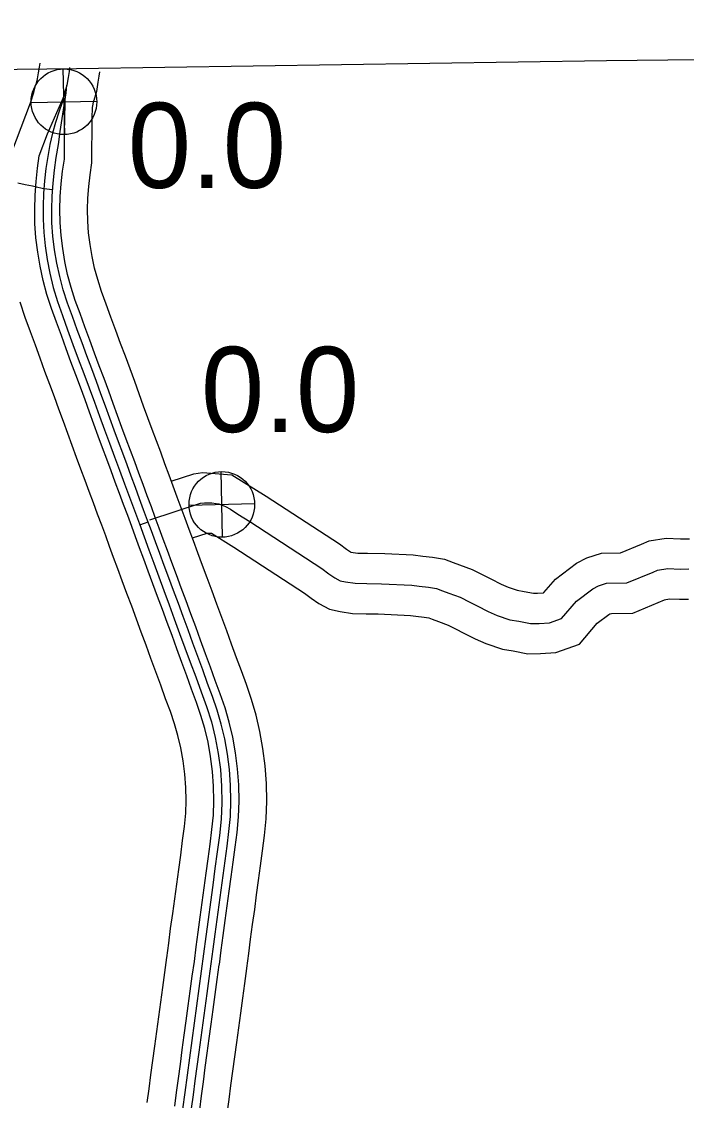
# Model space of a CAD drawing. Extents: x 31699 to 244310, y -8841 to 11474.
# Drawn here: x 141518.7 to 141738.5, y 2589.4 to 2946.1 of the extents above; entities that cross this region are included whole.
import ezdxf

# ---------------------------------------------------------------- set-up
doc = ezdxf.new("R2010")
doc.units = 0
for name, color, linetype in [('B_Logo', 7, 'Continuous'), ('Level 21', 7, 'Continuous'), ('R_Annotation', 7, 'Continuous'), ('R_XS_EARTHWORK_STAGE2', 7, 'Continuous'), ('S_AREA_CALC', 7, 'Continuous'), ('S_WALL_ANNOT', 7, 'Continuous')]:
    doc.layers.add(name, color=color, linetype=linetype)

msp = doc.modelspace()

# ---------------------------------------------------------------- linework, layer by layer
at = {"layer": 'B_Logo'}
msp.add_line((141581.39, 2634.62), (141581.39, 2634.62), dxfattribs=at)
for points in [[(141534.56, 2930.97), (141534.36, 2929.6), (141534.05, 2927.64), (141533.64, 2925.11), (141532.9, 2922.44), (141532.07, 2919.36), (141531.03, 2916.13), (141529.93, 2912.75), (141528.91, 2909.19), (141528.02, 2905.43), (141527.32, 2901.56), (141526.72, 2897.56), (141526.25, 2893.47), (141525.94, 2889.3), (141525.79, 2885.04), (141525.82, 2880.74), (141526.04, 2876.4), (141526.47, 2871.99), (141527.11, 2867.49), (141527.98, 2862.9), (141529.12, 2858.25), (141530.53, 2853.58), (141532.17, 2848.91), (141533.9, 2844.17), (141535.64, 2839.39), (141537.42, 2834.57), (141539.21, 2829.76), (141541.01, 2825.02), (141542.75, 2820.32), (141544.44, 2815.7), (141546.13, 2811.17), (141547.77, 2806.7), (141549.38, 2802.25), (141551.05, 2797.77), (141552.71, 2793.29), (141554.38, 2788.84), (141556.01, 2784.44), (141557.61, 2780.1), (141559.18, 2775.78), (141560.75, 2771.47), (141562.36, 2767.07), (141564.04, 2762.57), (141565.75, 2757.98), (141567.45, 2753.32), (141569.17, 2748.6), (141570.9, 2743.85), (141572.66, 2739.07), (141574.46, 2734.27), (141576.26, 2729.43), (141578.07, 2724.56), (141579.83, 2719.62), (141581.42, 2714.59), (141582.73, 2709.43), (141583.73, 2704.16), (141584.41, 2698.79), (141584.83, 2693.32), (141584.9, 2687.86), (141584.65, 2682.43), (141584.1, 2677.03), (141583.37, 2671.6), (141582.61, 2666.11), (141581.87, 2660.55), (141581.13, 2654.92), (141580.34, 2649.28), (141579.57, 2643.61), (141578.81, 2637.91), (141578.05, 2632.19), (141577.26, 2626.43), (141576.47, 2620.67), (141575.72, 2614.92), (141574.95, 2609.18), (141574.17, 2603.46), (141573.42, 2597.72), (141572.65, 2592.07), (141571.89, 2586.52)], [(141581.39, 2634.62), (141582, 2639.47), (141582.63, 2644.33), (141583.31, 2649.22), (141583.99, 2654.13), (141584.63, 2658.97), (141585.3, 2663.74), (141585.96, 2668.58), (141586.6, 2673.44), (141587.22, 2678.33), (141587.71, 2683.32), (141587.91, 2688.43), (141587.79, 2693.6), (141587.39, 2698.79), (141586.74, 2703.95), (141585.83, 2708.98), (141584.71, 2713.81), (141583.36, 2718.43), (141581.83, 2722.92), (141580.2, 2727.32), (141578.6, 2731.73), (141576.98, 2736.15), (141575.35, 2740.63), (141573.73, 2745.04), (141572.13, 2749.38), (141570.54, 2753.71), (141568.95, 2758), (141567.38, 2762.21), (141565.86, 2766.32), (141564.39, 2770.3), (141562.99, 2774.09), (141561.65, 2777.69), (141560.36, 2781.18), (141559.04, 2784.73), (141557.69, 2788.36), (141556.32, 2792.08), (141554.94, 2795.84), (141553.55, 2799.6), (141552.13, 2803.37), (141550.72, 2807.16), (141549.3, 2811.02), (141547.87, 2814.95), (141546.42, 2818.94), (141544.93, 2823.02), (141543.41, 2827.15), (141541.85, 2831.33), (141540.28, 2835.57), (141538.7, 2839.88), (141537.1, 2844.25), (141535.47, 2848.65), (141533.87, 2853.07), (141532.45, 2857.47), (141531.28, 2861.87), (141530.35, 2866.27), (141529.59, 2870.7), (141529.03, 2875.14), (141528.72, 2879.59), (141528.63, 2884.02), (141528.76, 2888.42), (141529.09, 2892.71), (141529.55, 2896.97), (141530.15, 2901.22), (141530.83, 2905.49), (141531.48, 2909.78), (141532.13, 2914.07), (141532.79, 2918.35), (141533.42, 2922.55), (141533.64, 2925.11)], [(141517.4, 2892.82), (141519.9, 2892.31), (141522.24, 2891.77), (141524.09, 2891.35), (141525.03, 2891.14), (141525.53, 2891.04), (141526.06, 2890.94)], [(141526.06, 2890.94), (141528.93, 2890.6)], [(141561.08, 2781.4), (141577.87, 2786.84), (141579.16, 2787.02), (141580.42, 2787.02), (141581.62, 2786.99), (141582.97, 2786.82)], [(141582.97, 2786.82), (141583.86, 2786.66), (141585.03, 2786.27), (141586.09, 2785.79), (141587.75, 2784.95)], [(141587.75, 2784.95), (141590.23, 2783.26), (141594.18, 2780.81), (141618.01, 2765.29), (141620.29, 2763.56), (141622.23, 2762.24), (141624.04, 2761.25), (141625.77, 2760.86), (141628.98, 2760.42), (141632.84, 2760.31), (141637.64, 2760.27), (141647.71, 2759.74), (141650.18, 2759.42), (141653.19, 2759.11), (141655.92, 2758.66), (141657.86, 2757.94), (141660, 2757.15), (141663.67, 2755.77), (141666.88, 2754.19), (141669.29, 2752.94), (141672.97, 2751.09), (141675.91, 2749.78), (141680.12, 2748.34), (141683.06, 2747.89), (141686.99, 2747.05), (141689.79, 2747.13), (141693.26, 2747.36), (141697.25, 2748.78), (141702.15, 2754.49), (141707.52, 2758.6), (141709.39, 2759.54), (141712.11, 2760.43), (141718.78, 2760.54), (141727.49, 2764.13), (141728.95, 2764.74), (141732.42, 2765.3), (141736.42, 2765.12), (141739.35, 2765.14)], [(141557.75, 2779.71), (141559.34, 2780.25), (141560.54, 2780.69)], [(141574.88, 2586.7), (141575.5, 2591.31), (141576.12, 2595.94), (141576.75, 2600.64), (141577.39, 2605.41), (141578.05, 2610.21), (141578.71, 2615.02), (141579.37, 2619.89), (141580.03, 2624.8), (141580.71, 2629.72), (141581.39, 2634.62)]]:
    msp.add_lwpolyline(points, dxfattribs=at)
at = {"layer": 'Level 21'}
for p, q in [((141532.92, 2908.75), (141532.42, 2930.45)), ((141521.82, 2919.35), (141543.52, 2919.85)), ((141585.14, 2775.63), (141584.64, 2797.33)), ((141574.04, 2786.23), (141595.74, 2786.73))]:
    msp.add_line(p, q, dxfattribs=at)
for centre in [(141532.67, 2919.6), (141584.89, 2786.48)]:
    msp.add_circle(centre, 10.85, dxfattribs=at)
at = {"layer": 'R_Annotation'}
msp.add_lwpolyline([(142480.23, 2946.13), (142368.15, 2943.93), (142235.7, 2941.06), (142059.97, 2938.31), (141884.45, 2935.02), (141712.05, 2933.1), (141536.86, 2930.48), (141497.46, 2930.09)], dxfattribs=at)
at = {"layer": 'R_XS_EARTHWORK_STAGE2'}
for points in [[(141568.19, 2794.21), (141575.64, 2796.63), (141578.49, 2797.02), (141588.25, 2796.24)], [(141588.25, 2796.24), (141599.54, 2789.26), (141623.76, 2773.47), (141626.12, 2771.69), (141627.46, 2770.78), (141627.59, 2770.71), (141629.81, 2770.4), (141633.02, 2770.31), (141638.75, 2770.27), (141648.17, 2769.76), (141651.34, 2769.35), (141654.52, 2769.02), (141658.5, 2768.37), (141661.33, 2767.31), (141663.48, 2766.52), (141667.65, 2764.96), (141671.4, 2763.11), (141673.84, 2761.84), (141677.25, 2760.13), (141679.58, 2759.09), (141682.51, 2758.09), (141684.86, 2757.73), (141687.9, 2757.08), (141689.32, 2757.12), (141691.21, 2757.24), (141691.39, 2757.31), (141695.25, 2761.8), (141702.18, 2767.09), (141705.55, 2768.81), (141710.45, 2770.4), (141716.72, 2770.5), (141723.66, 2773.37), (141726.2, 2774.43), (141731.84, 2775.33), (141736.6, 2775.13), (141739.54, 2775.15)], [(141575.15, 2775.45), (141579.99, 2777.02), (141580.31, 2777.02), (141580.89, 2777), (141581.45, 2776.93)], [(141581.45, 2776.93), (141588.82, 2772.37), (141612.26, 2757.1), (141614.46, 2755.44), (141617, 2753.7), (141620.47, 2751.8), (141623.99, 2751.02), (141628.14, 2750.44), (141632.67, 2750.31), (141636.54, 2750.28), (141647.26, 2749.72), (141649.02, 2749.49), (141651.85, 2749.19), (141653.34, 2748.95), (141654.39, 2748.56), (141656.52, 2747.78), (141659.7, 2746.58), (141662.37, 2745.27), (141664.74, 2744.03), (141668.68, 2742.06), (141672.24, 2740.46), (141677.73, 2738.59), (141681.25, 2738.05), (141686.09, 2737.02), (141690.27, 2737.14), (141695.3, 2737.47), (141703.11, 2740.26), (141709.05, 2747.18), (141712.87, 2750.1), (141713.22, 2750.27), (141713.78, 2750.45), (141720.84, 2750.57), (141731.32, 2754.9), (141731.71, 2755.06), (141733, 2755.26), (141736.23, 2755.12), (141739.16, 2755.14)]]:
    msp.add_lwpolyline(points, dxfattribs=at)
at = {"layer": 'S_AREA_CALC'}
for points in [[(141524.66, 2932.39), (141524.47, 2931.1), (141524.18, 2929.23), (141523.85, 2927.25), (141523.33, 2925.34)], [(141544.46, 2929.56), (141544.25, 2928.1), (141543.92, 2926.05), (141543.42, 2922.97), (141542.6, 2920.02)], [(141515.46, 2903), (141521.63, 2919.29), (141522.68, 2922.67), (141523.33, 2925.34)], [(141575.81, 2635.39), (141576.42, 2640.19), (141577.06, 2645.08), (141577.73, 2649.99), (141578.41, 2654.88), (141579.06, 2659.73), (141579.72, 2664.51), (141580.38, 2669.33), (141581.01, 2674.16), (141581.63, 2678.96), (141582.09, 2683.71), (141582.28, 2688.48), (141582.17, 2693.31), (141581.78, 2698.22), (141581.17, 2703.1), (141580.32, 2707.84), (141579.26, 2712.38), (141577.99, 2716.73), (141576.52, 2721.03), (141574.91, 2725.39), (141573.31, 2729.8), (141571.69, 2734.22), (141570.06, 2738.69), (141568.44, 2743.11), (141566.85, 2747.44), (141565.26, 2751.76), (141563.67, 2756.04), (141562.1, 2760.25), (141560.58, 2764.37), (141559.11, 2768.35), (141557.71, 2772.13), (141556.37, 2775.73), (141555.08, 2779.22), (141553.77, 2782.77), (141552.41, 2786.4), (141551.04, 2790.14), (141549.66, 2793.89), (141548.28, 2797.63), (141546.86, 2801.39), (141545.44, 2805.21), (141544.02, 2809.09), (141542.58, 2813.02), (141541.13, 2817.01), (141539.65, 2821.08), (141538.13, 2825.2), (141536.57, 2829.37), (141535, 2833.63), (141533.42, 2837.95), (141531.82, 2842.3), (141530.19, 2846.71), (141528.54, 2851.25), (141527.04, 2855.89), (141525.8, 2860.56), (141524.82, 2865.21), (141524.02, 2869.87), (141523.43, 2874.59), (141523.1, 2879.34), (141523, 2884.04), (141523.14, 2888.72), (141523.49, 2893.23), (141523.96, 2897.66), (141524.54, 2901.71), (141527.29, 2908.99), (141530.35, 2916.06), (141532.08, 2920.08), (141533.19, 2922.62)], [(141584.08, 2634.34), (141584.69, 2639.13), (141585.32, 2643.97), (141585.99, 2648.85), (141586.67, 2653.76), (141587.31, 2658.6), (141587.98, 2663.37), (141588.64, 2668.22), (141589.28, 2673.1), (141589.91, 2678.02), (141590.41, 2683.13), (141590.62, 2688.41), (141590.49, 2693.74), (141590.08, 2699.07), (141589.41, 2704.36), (141588.48, 2709.53), (141587.33, 2714.5), (141585.94, 2719.25), (141584.37, 2723.82), (141582.74, 2728.25), (141581.14, 2732.65), (141579.52, 2737.08), (141577.89, 2741.56), (141576.26, 2745.98), (141574.67, 2750.31), (141573.08, 2754.65), (141571.48, 2758.95), (141569.91, 2763.15), (141568.4, 2767.26), (141566.93, 2771.24), (141565.52, 2775.03), (141564.18, 2778.63), (141562.89, 2782.11), (141561.58, 2785.67), (141560.23, 2789.3), (141558.86, 2793.01), (141557.48, 2796.77), (141556.08, 2800.55), (141554.66, 2804.32), (141553.26, 2808.1), (141551.84, 2811.95), (141550.41, 2815.88), (141548.96, 2819.86), (141547.47, 2823.95), (141545.94, 2828.09), (141544.38, 2832.28), (141542.82, 2836.51), (141541.24, 2840.81), (141539.64, 2845.18), (141538.01, 2849.58), (141536.43, 2853.95), (141535.04, 2858.24), (141533.91, 2862.5), (141533, 2866.77), (141532.27, 2871.1), (141531.72, 2875.41), (141531.43, 2879.71), (141531.34, 2884.01), (141531.46, 2888.28), (141531.79, 2892.46), (141532.23, 2896.63), (141532.81, 2900.66), (141532.88, 2909.13), (141532.92, 2914.43), (141533.13, 2918.92), (141533.19, 2922.62)], [(141593.17, 2633.18), (141593.78, 2637.96), (141594.4, 2642.76), (141595.07, 2647.6), (141595.75, 2652.53), (141596.4, 2657.36), (141597.06, 2662.12), (141597.73, 2667.01), (141598.37, 2671.92), (141599.02, 2676.99), (141599.56, 2682.5), (141599.79, 2688.34), (141599.65, 2694.2), (141599.2, 2700), (141598.48, 2705.74), (141597.46, 2711.38), (141596.19, 2716.82), (141594.68, 2722.02), (141593.01, 2726.89), (141591.34, 2731.41), (141589.75, 2735.79), (141588.13, 2740.23), (141586.49, 2744.71), (141584.87, 2749.13), (141583.28, 2753.48), (141581.67, 2757.83), (141580.07, 2762.15), (141578.51, 2766.33), (141577, 2770.43), (141575.52, 2774.42), (141574.12, 2778.22), (141572.77, 2781.83), (141571.49, 2785.3), (141570.17, 2788.86), (141568.82, 2792.49), (141567.46, 2796.18), (141566.08, 2799.94), (141564.67, 2803.76), (141563.25, 2807.53), (141561.85, 2811.27), (141560.45, 2815.11), (141559.02, 2819.01), (141557.57, 2823), (141556.08, 2827.1), (141554.54, 2831.28), (141552.98, 2835.47), (141551.42, 2839.68), (141549.85, 2843.97), (141548.24, 2848.35), (141546.62, 2852.74), (141545.1, 2856.92), (141543.84, 2860.82), (141542.83, 2864.63), (141542.01, 2868.49), (141541.34, 2872.44), (141540.85, 2876.3), (141540.59, 2880.12), (141540.51, 2883.97), (141540.62, 2887.79), (141540.91, 2891.62), (141541.33, 2895.5), (141541.88, 2899.37), (141542, 2914.14), (141542.16, 2917.76), (141542.6, 2920.02)], [(141566.72, 2636.55), (141567.33, 2641.36), (141567.97, 2646.3), (141568.65, 2651.24), (141569.33, 2656.12), (141569.97, 2660.97), (141570.64, 2665.77), (141571.3, 2670.54), (141571.92, 2675.34), (141572.52, 2679.99), (141572.94, 2684.34), (141573.11, 2688.55), (141573.01, 2692.85), (141572.66, 2697.29), (141572.11, 2701.72), (141571.34, 2705.99), (141570.39, 2710.05), (141569.25, 2713.96), (141567.88, 2717.96), (141566.31, 2722.23), (141564.7, 2726.66), (141563.08, 2731.08), (141561.45, 2735.54), (141559.84, 2739.95), (141558.25, 2744.27), (141556.66, 2748.58), (141555.08, 2752.84), (141553.5, 2757.06), (141551.98, 2761.2), (141550.51, 2765.17), (141549.12, 2768.94), (141547.78, 2772.54), (141546.48, 2776.04), (141545.17, 2779.58), (141543.82, 2783.22), (141542.43, 2786.97), (141541.06, 2790.73), (141539.69, 2794.42), (141538.27, 2798.18), (141536.84, 2802.03), (141535.41, 2805.94), (141533.97, 2809.89), (141532.52, 2813.88), (141531.04, 2817.93), (141529.53, 2822.01), (141527.98, 2826.18), (141526.4, 2830.46), (141524.81, 2834.79), (141523.22, 2839.13), (141521.58, 2843.56), (141519.87, 2848.28), (141518.25, 2853.3)], [(141560.22, 2588.69), (141560.84, 2593.27), (141561.45, 2597.91), (141562.09, 2602.61), (141562.73, 2607.4), (141563.39, 2612.22), (141564.05, 2617.02), (141564.71, 2621.86), (141565.37, 2626.79), (141566.05, 2631.75), (141566.73, 2636.65)], [(141569.3, 2587.46), (141569.92, 2592.06), (141570.54, 2596.69), (141571.17, 2601.39), (141571.81, 2606.17), (141572.48, 2610.97), (141573.13, 2615.78), (141573.79, 2620.64), (141574.45, 2625.56), (141575.13, 2630.49), (141575.81, 2635.39)], [(141577.56, 2586.34), (141578.18, 2590.95), (141578.8, 2595.58), (141579.43, 2600.28), (141580.07, 2605.05), (141580.73, 2609.84), (141581.39, 2614.65), (141582.05, 2619.53), (141582.71, 2624.44), (141583.39, 2629.35), (141584.06, 2634.25)], [(141586.65, 2585.11), (141587.27, 2589.74), (141587.88, 2594.36), (141588.52, 2599.05), (141589.15, 2603.81), (141589.81, 2608.59), (141590.47, 2613.41), (141591.14, 2618.3), (141591.79, 2623.2), (141592.47, 2628.09), (141593.15, 2632.99)]]:
    msp.add_lwpolyline(points, dxfattribs=at)

# ---------------------------------------------------------------- texts
at = {"layer": 'S_WALL_ANNOT'}
for p in [(141553.77, 2891.13), (141577.98, 2810.41)]:
    msp.add_text('0.0', height=28.16, dxfattribs=at).set_placement(p)

doc.saveas('drawing.dxf')
